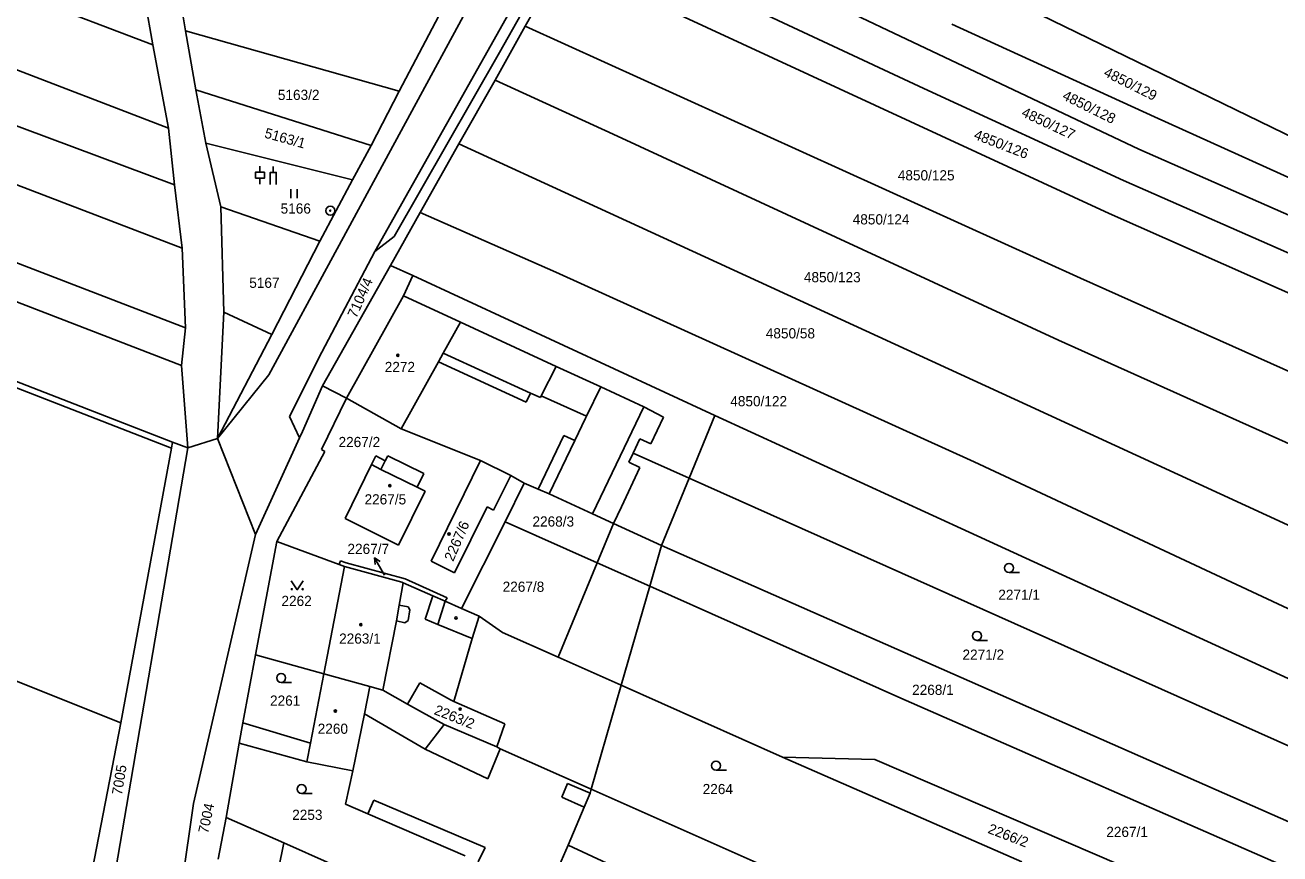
# Model space of a CAD drawing. Extents: x -593183 to -588034, y -1130415 to -1124994.
# Drawn here: x -590646.2 to -590436.7, y -1128057.4 to -1127919.1 of the extents above; entities that cross this region are included whole.
import ezdxf

# ---------------------------------------------------------------- set-up
doc = ezdxf.new("R2010")
doc.units = 0
for name, color, linetype in [('Vrstva 1', 7, 'Continuous'), ('Vrstva 16', 7, 'Continuous'), ('Vrstva 18', 7, 'Continuous'), ('Vrstva 19', 7, 'Continuous'), ('Vrstva 24', 7, 'Continuous'), ('Vrstva 25', 7, 'Continuous'), ('Vrstva 4', 7, 'Continuous')]:
    doc.layers.add(name, color=color, linetype=linetype)

msp = doc.modelspace()

# ---------------------------------------------------------------- linework, layer by layer
at = {"layer": 'Vrstva 1'}
for p, q in [((-590770.02, -1127867.14), (-590624.89, -1127922.4)), ((-590774.65, -1127877.72), (-590622.31, -1127936.32)), ((-590493.79, -1127923.97), (-590550.2, -1127897.13)), ((-590622.99, -1127898.94), (-590619.44, -1127920.08)), ((-590553.41, -1127902.92), (-590496.18, -1127929.69)), ((-590562.73, -1127919.27), (-590556.51, -1127908.36)), ((-590465.24, -1127950.53), (-590556.51, -1127908.36)), ((-590788.8, -1127910.68), (-590620.11, -1127975.95)), ((-590626.17, -1127915.18), (-590624.89, -1127922.4)), ((-590575.2, -1127913.8), (-590583.79, -1127930.16)), ((-590484.06, -1127913.78), (-590414.93, -1127947.44)), ((-590562.73, -1127919.27), (-590567.77, -1127928.3)), ((-590562.73, -1127919.27), (-590470.03, -1127961.33)), ((-590491.48, -1127918.96), (-590457.65, -1127934.44)), ((-590583.79, -1127930.16), (-590619.44, -1127920.08)), ((-590619.44, -1127920.08), (-590617.7, -1127929.94)), ((-590622.31, -1127936.32), (-590624.89, -1127922.4)), ((-590460.28, -1127939.84), (-590493.79, -1127923.97)), ((-590678.67, -1127924.36), (-590621.29, -1127945.76)), ((-590617.7, -1127929.94), (-590588.47, -1127939.19)), ((-590616.08, -1127938.84), (-590617.7, -1127929.94)), ((-590583.79, -1127930.16), (-590588.47, -1127939.19)), ((-590567.77, -1127928.3), (-590573.83, -1127938.91)), ((-590548.02, -1127937.32), (-590567.77, -1127928.3)), ((-590496.18, -1127929.69), (-590462.82, -1127945.06)), ((-590681.95, -1127932.61), (-590620.03, -1127956.34)), ((-590457.65, -1127934.44), (-590369.17, -1127974.4)), ((-590621.29, -1127945.76), (-590622.31, -1127936.32)), ((-590473.68, -1127971.71), (-590548.02, -1127937.32)), ((-590591.58, -1127944.91), (-590616.08, -1127938.84)), ((-590616.08, -1127938.84), (-590613.58, -1127949.43)), ((-590588.47, -1127939.19), (-590591.58, -1127944.91)), ((-590573.83, -1127938.91), (-590580.28, -1127950.39)), ((-590573.83, -1127938.91), (-590552.7, -1127948.62)), ((-590362.29, -1127982.9), (-590460.28, -1127939.84)), ((-590597.05, -1127955.16), (-590591.58, -1127944.91)), ((-590682.94, -1127945.17), (-590619.48, -1127969.64)), ((-590620.03, -1127956.34), (-590621.29, -1127945.76)), ((-590462.82, -1127945.06), (-590354, -1127992.9)), ((-590552.7, -1127948.62), (-590478.98, -1127982.49)), ((-590613.58, -1127949.43), (-590597.05, -1127955.16)), ((-590613.58, -1127949.43), (-590613.07, -1127967.03)), ((-590585.23, -1127959.23), (-590580.28, -1127950.39)), ((-590557.62, -1127960.35), (-590580.28, -1127950.39)), ((-590344.82, -1128004.05), (-590465.24, -1127950.53)), ((-590605.04, -1127970.76), (-590597.05, -1127955.16)), ((-590619.48, -1127969.64), (-590620.03, -1127956.34)), ((-590585.23, -1127959.23), (-590596.58, -1127979.29)), ((-590585.23, -1127959.23), (-590581.47, -1127960.93)), ((-590581.47, -1127960.93), (-590583.08, -1127964.3)), ((-590581.47, -1127960.93), (-590531.07, -1127984.25)), ((-590487.77, -1127991.98), (-590557.62, -1127960.35)), ((-590470.03, -1127961.33), (-590366.29, -1128007.8)), ((-590583.08, -1127964.3), (-590573.53, -1127968.7)), ((-590675.98, -1127967.58), (-590621.61, -1127988.71)), ((-590613.07, -1127967.03), (-590605.04, -1127970.76)), ((-590619.48, -1127969.64), (-590620.11, -1127975.95)), ((-590573.53, -1127968.7), (-590557.54, -1127976.07)), ((-590605.04, -1127970.76), (-590614.13, -1127988.1)), ((-590371.19, -1128017.8), (-590473.68, -1127971.71)), ((-590620.11, -1127975.95), (-590619.07, -1127989.64)), ((-590557.54, -1127976.07), (-590550.13, -1127979.49)), ((-590596.58, -1127979.29), (-590599.91, -1127986.92)), ((-590596.58, -1127979.29), (-590592.58, -1127981.39)), ((-590550.13, -1127979.49), (-590542.9, -1127982.82)), ((-590592.58, -1127981.39), (-590596.74, -1127989.96)), ((-590592.58, -1127981.39), (-590583.46, -1127986.52)), ((-590478.98, -1127982.49), (-590376.79, -1128029.52)), ((-590600.4, -1127987.99), (-590602.09, -1127984.45)), ((-590542.9, -1127982.82), (-590539.63, -1127984.53)), ((-590539.63, -1127984.53), (-590541.74, -1127989.02)), ((-590531.07, -1127984.25), (-590488.59, -1128003.74)), ((-590583.46, -1127986.52), (-590570.19, -1127991.79)), ((-590621.61, -1127988.71), (-590621.78, -1127989.71)), ((-590621.61, -1127988.71), (-590619.07, -1127989.64)), ((-590614.13, -1127988.1), (-590619.07, -1127989.64)), ((-590614.13, -1127988.1), (-590607.78, -1128004.11)), ((-590600.4, -1127987.99), (-590607.78, -1128004.11)), ((-590599.91, -1127986.92), (-590600.4, -1127987.99)), ((-590543.61, -1127988.15), (-590544.72, -1127990.53)), ((-590543.61, -1127988.15), (-590541.74, -1127989.02)), ((-590619.07, -1127989.64), (-590636.77, -1128093.05)), ((-590621.78, -1127989.71), (-590630.26, -1128035.57)), ((-590596.21, -1127990.26), (-590604.2, -1128005.32)), ((-590596.21, -1127990.26), (-590596.74, -1127989.96)), ((-590587.67, -1127991.02), (-590588.39, -1127992.46)), ((-590587.67, -1127991.02), (-590586.1, -1127991.81)), ((-590585.69, -1127991), (-590586.1, -1127991.81)), ((-590585.69, -1127991), (-590579.68, -1127993.97)), ((-590544.72, -1127990.53), (-590545.45, -1127992.08)), ((-590544.72, -1127990.53), (-590535.37, -1127994.71)), ((-590588.39, -1127992.46), (-590592.81, -1128001.48)), ((-590570.19, -1127991.79), (-590578.46, -1128008.56)), ((-590570.19, -1127991.79), (-590565.14, -1127994.3)), ((-590543.59, -1127992.95), (-590546.68, -1127999.5)), ((-590545.45, -1127992.08), (-590543.59, -1127992.95)), ((-590398.61, -1128033.68), (-590487.77, -1127991.98)), ((-590579.68, -1127993.97), (-590580.79, -1127996.21)), ((-590565.14, -1127994.3), (-590568, -1128000.05)), ((-590565.14, -1127994.3), (-590562.88, -1127995.54)), ((-590535.37, -1127994.71), (-590416.48, -1128047.81)), ((-590579.41, -1127996.87), (-590583.89, -1128005.88)), ((-590580.79, -1127996.21), (-590579.41, -1127996.87)), ((-590562.88, -1127995.54), (-590566.1, -1128002)), ((-590562.88, -1127995.54), (-590560.54, -1127996.54)), ((-590560.54, -1127996.54), (-590558.71, -1127997.32)), ((-590558.71, -1127997.32), (-590551.47, -1128000.66)), ((-590592.81, -1128001.48), (-590583.89, -1128005.88)), ((-590569.06, -1127999.53), (-590574.51, -1128010.51)), ((-590569.06, -1127999.53), (-590568, -1128000.05)), ((-590551.47, -1128000.66), (-590547.98, -1128002.27)), ((-590546.68, -1127999.5), (-590547.98, -1128002.27)), ((-590566.1, -1128002), (-590573.38, -1128016.46)), ((-590566.1, -1128002), (-590550.71, -1128008.86)), ((-590547.98, -1128002.27), (-590550.71, -1128008.86)), ((-590547.98, -1128002.27), (-590539.99, -1128005.96)), ((-590607.78, -1128004.11), (-590618.11, -1128049.01)), ((-590604.2, -1128005.32), (-590607.76, -1128024.2)), ((-590604.2, -1128005.32), (-590593.78, -1128009.15)), ((-590488.59, -1128003.74), (-590412.6, -1128038.63)), ((-590539.99, -1128005.96), (-590423.97, -1128057.08)), ((-590592.9, -1128009.48), (-590596.35, -1128027.37)), ((-590593.72, -1128008.98), (-590593.78, -1128009.15)), ((-590593.78, -1128009.15), (-590592.9, -1128009.48)), ((-590593.55, -1128008.51), (-590593.72, -1128008.98)), ((-590593.55, -1128008.51), (-590592.65, -1128008.85)), ((-590592.9, -1128009.48), (-590583.32, -1128012.08)), ((-590592.65, -1128008.85), (-590582.8, -1128011.53)), ((-590578.46, -1128008.56), (-590574.51, -1128010.51)), ((-590550.71, -1128008.86), (-590557.22, -1128024.6)), ((-590541.95, -1128012.77), (-590550.71, -1128008.86)), ((-590582.8, -1128011.53), (-590575.78, -1128014.72)), ((-590583.32, -1128012.08), (-590583.09, -1128012.18)), ((-590583.09, -1128012.18), (-590578.17, -1128014.35)), ((-590500.04, -1128031.46), (-590541.95, -1128012.77)), ((-590578.17, -1128014.35), (-590576.07, -1128015.27)), ((-590575.78, -1128014.72), (-590576.07, -1128015.27)), ((-590576.07, -1128015.27), (-590573.38, -1128016.46)), ((-590573.38, -1128016.46), (-590570.44, -1128017.75)), ((-590570.44, -1128017.75), (-590571.61, -1128021.48)), ((-590570.44, -1128017.75), (-590566.5, -1128020.46)), ((-590571.61, -1128021.48), (-590574.64, -1128031.98)), ((-590566.5, -1128020.46), (-590557.22, -1128024.6)), ((-590607.76, -1128024.2), (-590609.86, -1128035.57)), ((-590607.76, -1128024.2), (-590596.35, -1128027.37)), ((-590546.71, -1128029.29), (-590557.22, -1128024.6)), ((-590649.07, -1128028.02), (-590630.26, -1128035.57)), ((-590596.35, -1128027.37), (-590598.58, -1128038.96)), ((-590596.35, -1128027.37), (-590588.66, -1128029.5)), ((-590588.66, -1128029.5), (-590586.5, -1128030.1)), ((-590586.5, -1128030.1), (-590582.36, -1128032.42)), ((-590580.32, -1128028.87), (-590582.36, -1128032.42)), ((-590580.32, -1128028.87), (-590575.2, -1128031.73)), ((-590546.71, -1128029.29), (-590519.79, -1128041.3)), ((-590582.36, -1128032.42), (-590576.27, -1128035.84)), ((-590575.2, -1128031.73), (-590574.64, -1128031.98)), ((-590574.64, -1128031.98), (-590566.12, -1128035.75)), ((-590500.04, -1128031.46), (-590426.73, -1128063.54)), ((-590630.26, -1128035.57), (-590641.06, -1128091.33)), ((-590609.86, -1128035.57), (-590610.48, -1128038.96)), ((-590609.86, -1128035.57), (-590598.58, -1128038.96)), ((-590576.27, -1128035.84), (-590567.49, -1128039.58)), ((-590566.12, -1128035.75), (-590567.49, -1128039.58)), ((-590610.48, -1128038.96), (-590612.69, -1128051.37)), ((-590610.48, -1128038.96), (-590599.18, -1128042.08)), ((-590567.49, -1128039.58), (-590566.92, -1128039.87)), ((-590566.92, -1128039.87), (-590551.71, -1128046.64)), ((-590519.79, -1128041.3), (-590504.38, -1128041.66)), ((-590519.79, -1128041.3), (-590479.82, -1128058.73)), ((-590599.18, -1128042.08), (-590591.54, -1128043.57)), ((-590504.38, -1128041.66), (-590463.2, -1128059.38)), ((-590591.54, -1128043.57), (-590592.75, -1128049.11)), ((-590551.91, -1128047.27), (-590552.9, -1128049.65)), ((-590551.71, -1128046.64), (-590551.91, -1128047.27)), ((-590551.71, -1128046.64), (-590486.23, -1128075.68)), ((-590618.11, -1128049.01), (-590625.32, -1128098.95)), ((-590592.75, -1128049.11), (-590589, -1128050.74)), ((-590552.9, -1128049.65), (-590555.57, -1128055.98)), ((-590612.69, -1128051.37), (-590614.02, -1128058.33)), ((-590612.69, -1128051.37), (-590603.06, -1128055.6)), ((-590589, -1128050.74), (-590572.76, -1128057.78)), ((-590603.06, -1128055.6), (-590595.27, -1128059.02)), ((-590555.57, -1128055.98), (-590562.89, -1128072.83)), ((-590555.57, -1128055.98), (-590545.87, -1128060.48))]:
    msp.add_line(p, q, dxfattribs=at)
for points in [[(-590587.83, -1127956.92), (-590584.63, -1127954.42), (-590567.03, -1127923.68), (-590550.59, -1127894.58), (-590549.18, -1127891.76), (-590541.14, -1127879.93), (-590530.23, -1127859.67), (-590509.99, -1127823.88), (-590489.85, -1127793.94), (-590478.39, -1127778.08), (-590473.41, -1127772.22)], [(-590602.09, -1127984.45), (-590596.71, -1127973.7), (-590587.83, -1127956.92)]]:
    msp.add_lwpolyline(points, dxfattribs=at)
at = {"layer": 'Vrstva 16'}
msp.add_line((-590586.24, -1128010.9), (-590586.39, -1128010.64), dxfattribs=at)
at = {"layer": 'Vrstva 24'}
for radius in [0.75, 0.0903]:
    msp.add_circle((-590595.28, -1127950.09), radius, dxfattribs=at)
at = {"layer": 'Vrstva 25'}
for p, q in [((-590607.03, -1127943.68), (-590607.03, -1127942.68)), ((-590604.81, -1127943.7), (-590604.81, -1127942.7)), ((-590607.03, -1127944.68), (-590607.03, -1127945.68)), ((-590601.85, -1127946.48), (-590601.85, -1127947.98)), ((-590600.83, -1127947.98), (-590600.83, -1127946.48)), ((-590586.39, -1128010.64), (-590587.87, -1128008.03)), ((-590480.19, -1128010.46), (-590481.94, -1128010.46)), ((-590485.54, -1128021.79), (-590487.29, -1128021.79)), ((-590601.73, -1128028.81), (-590603.48, -1128028.81)), ((-590529.12, -1128043.45), (-590530.87, -1128043.45)), ((-590598.32, -1128047.37), (-590600.07, -1128047.37))]:
    msp.add_line(p, q, dxfattribs=at)
msp.add_lwpolyline([(-590607.78, -1127944.68), (-590606.28, -1127944.68), (-590606.28, -1127943.68), (-590607.78, -1127943.68)], close=True, dxfattribs=at)
for points in [[(-590605.31, -1127945.7), (-590605.31, -1127943.7), (-590604.31, -1127943.7), (-590604.31, -1127945.7)], [(-590587.81, -1128009.14), (-590587.87, -1128008.03), (-590586.94, -1128008.65)], [(-590599.8, -1128011.86), (-590600.8, -1128013.36), (-590601.8, -1128011.86)]]:
    msp.add_lwpolyline(points, dxfattribs=at)
for centre, radius in [((-590584.01, -1127974.23), 0.175), ((-590584.01, -1127974.23), 0.15), ((-590585.35, -1127995.97), 0.175), ((-590585.35, -1127995.97), 0.15), ((-590575.45, -1128004.05), 0.175), ((-590575.45, -1128004.05), 0.15), ((-590481.94, -1128009.71), 0.75), ((-590601.7, -1128013.26), 0.1), ((-590599.9, -1128013.26), 0.1), ((-590574.29, -1128018.06), 0.175), ((-590590.18, -1128019.18), 0.175), ((-590590.18, -1128019.18), 0.15), ((-590487.29, -1128021.04), 0.75), ((-590603.48, -1128028.06), 0.75), ((-590594.43, -1128033.59), 0.175), ((-590594.43, -1128033.59), 0.15), ((-590573.6, -1128033.26), 0.175), ((-590573.6, -1128033.26), 0.15), ((-590530.87, -1128042.7), 0.75), ((-590600.07, -1128046.62), 0.75)]:
    msp.add_circle(centre, radius, dxfattribs=at)
at = {"layer": 'Vrstva 4'}
for p, q in [((-590605.53, -1127977.46), (-590563.33, -1127899.68)), ((-590556.85, -1127901.79), (-590587.83, -1127956.92)), ((-590583.08, -1127964.3), (-590592.58, -1127981.39)), ((-590613.07, -1127967.03), (-590614.13, -1127988.1)), ((-590676.32, -1127968.51), (-590621.78, -1127989.71)), ((-590573.53, -1127968.7), (-590576.42, -1127973.89)), ((-590576.42, -1127973.89), (-590577.22, -1127975.32)), ((-590576.42, -1127973.89), (-590561.86, -1127980.52)), ((-590577.22, -1127975.32), (-590583.46, -1127986.52)), ((-590577.22, -1127975.32), (-590562.56, -1127982.06)), ((-590557.54, -1127976.07), (-590560.04, -1127980.97)), ((-590605.53, -1127977.46), (-590614.13, -1127988.1)), ((-590561.86, -1127980.52), (-590562.56, -1127982.06)), ((-590561.86, -1127980.52), (-590560.18, -1127981.28)), ((-590550.13, -1127979.49), (-590552.49, -1127984.4)), ((-590560.04, -1127980.97), (-590560.18, -1127981.28)), ((-590560.04, -1127980.97), (-590552.49, -1127984.4)), ((-590552.64, -1127984.72), (-590554.45, -1127988.46)), ((-590552.49, -1127984.4), (-590552.64, -1127984.72)), ((-590542.9, -1127982.82), (-590551.47, -1128000.66)), ((-590531.07, -1127984.25), (-590535.37, -1127994.71)), ((-590556.28, -1127987.58), (-590560.54, -1127996.54)), ((-590554.45, -1127988.46), (-590558.71, -1127997.32)), ((-590556.28, -1127987.58), (-590554.45, -1127988.46)), ((-590588.39, -1127992.46), (-590586.82, -1127993.29)), ((-590586.1, -1127991.81), (-590586.82, -1127993.29)), ((-590586.82, -1127993.29), (-590580.79, -1127996.21)), ((-590535.37, -1127994.71), (-590539.99, -1128005.96)), ((-590541.95, -1128012.77), (-590539.99, -1128005.96)), ((-590583.09, -1128012.18), (-590583.77, -1128015.92)), ((-590546.71, -1128029.29), (-590541.95, -1128012.77)), ((-590583.77, -1128015.92), (-590584.24, -1128018.52)), ((-590583.77, -1128015.92), (-590582.26, -1128016.19)), ((-590578.17, -1128014.35), (-590579.42, -1128018.27)), ((-590576.07, -1128015.27), (-590577.32, -1128019.13)), ((-590582.26, -1128016.19), (-590582, -1128016.71)), ((-590582, -1128016.71), (-590582.25, -1128018.49)), ((-590579.42, -1128018.27), (-590577.32, -1128019.13)), ((-590584.24, -1128018.52), (-590586.5, -1128030.1)), ((-590584.24, -1128018.52), (-590582.81, -1128018.85)), ((-590582.25, -1128018.49), (-590582.81, -1128018.85)), ((-590577.32, -1128019.13), (-590571.61, -1128021.48)), ((-590588.66, -1128029.5), (-590589.59, -1128034.04)), ((-590546.71, -1128029.29), (-590551.71, -1128046.64)), ((-590589.59, -1128034.04), (-590591.54, -1128043.57)), ((-590589.59, -1128034.04), (-590579.41, -1128039.97)), ((-590576.27, -1128035.84), (-590579.41, -1128039.97)), ((-590598.58, -1128038.96), (-590599.18, -1128042.08)), ((-590579.41, -1128039.97), (-590568.96, -1128044.91)), ((-590566.92, -1128039.87), (-590568.96, -1128044.91)), ((-590555.66, -1128045.71), (-590556.62, -1128047.97)), ((-590555.66, -1128045.71), (-590551.91, -1128047.27)), ((-590588.01, -1128048.45), (-590589, -1128050.74)), ((-590588.01, -1128048.45), (-590569.41, -1128056.38)), ((-590556.62, -1128047.97), (-590552.9, -1128049.65)), ((-590603.06, -1128055.6), (-590603.94, -1128059.97)), ((-590569.41, -1128056.38), (-590570.57, -1128058.73))]:
    msp.add_line(p, q, dxfattribs=at)

# ---------------------------------------------------------------- texts
at = {"layer": 'Vrstva 16'}
msp.add_text('2267/7', height=1.7, dxfattribs=at).set_placement((-590592.41, -1128007.38))
at = {"layer": 'Vrstva 18'}
for s, rotation, p in [('4850/129', 333.435, (-590466.28, -1127927.55)), ('4850/128', 333.6476, (-590473.19, -1127931.43)), ('4850/127', 334.8892, (-590480.01, -1127934.26)), ('5163/1', 344.4199, (-590606.39, -1127937.86)), ('4850/126', 338.882, (-590487.96, -1127938.06)), ('7104/4', 66.0481, (-590590.94, -1127968.13)), ('7005', 80.4457, (-590630.09, -1128047.71)), ('7004', 77.7353, (-590615.7, -1128054.13)), ('2266/2', 339.0071, (-590485.61, -1128053.9))]:
    msp.add_text(s, height=1.7, rotation=rotation, dxfattribs=at).set_placement(p)
for s, height, p in [('5163/2', 1.7, (-590604.03, -1127931.61)), ('4850/125', 1.7, (-590500.52, -1127945.03)), ('5166', 1.7, (-590603.57, -1127950.57)), ('4850/124', 1.7, (-590508.05, -1127952.38)), ('5167', 1.7, (-590608.81, -1127962.97)), ('4850/123', 1.7, (-590516.2, -1127962.03)), ('4850/58', 1.7, (-590522.56, -1127971.4)), ('4850/122', 1.7, (-590528.49, -1127982.73)), ('2267/2', 1.7, (-590593.9, -1127989.54)), ('2268/3', 1.7, (-590561.52, -1128002.8)), ('2267/7', 0.1, (-590586.46, -1128010.9)), ('2267/8', 1.7, (-590566.5, -1128013.69)), ('2271/1', 1.7, (-590483.74, -1128015.03)), ('2262', 1.7, (-590603.43, -1128016.06)), ('2271/2', 1.7, (-590489.72, -1128025.03)), ('2268/1', 1.7, (-590498.13, -1128030.9)), ('2261', 1.7, (-590605.34, -1128032.7)), ('2264', 1.7, (-590533.1, -1128047.46)), ('2253', 1.7, (-590601.64, -1128051.76)), ('2267/1', 1.7, (-590465.71, -1128054.61))]:
    msp.add_text(s, height=height, dxfattribs=at).set_placement(p)
at = {"layer": 'Vrstva 19'}
for s, p in [('2272', (-590586.19, -1127977.02)), ('2267/5', (-590589.56, -1127999.11)), ('2263/1', (-590593.8, -1128022.35)), ('2260', (-590597.38, -1128037.39))]:
    msp.add_text(s, height=1.7, dxfattribs=at).set_placement(p)
for s, rotation, p in [('2267/6', 66.6309, (-590574.76, -1128008.73)), ('2263/2', 338.3555, (-590578.07, -1128034.07))]:
    msp.add_text(s, height=1.7, rotation=rotation, dxfattribs=at).set_placement(p)

doc.saveas('drawing.dxf')
